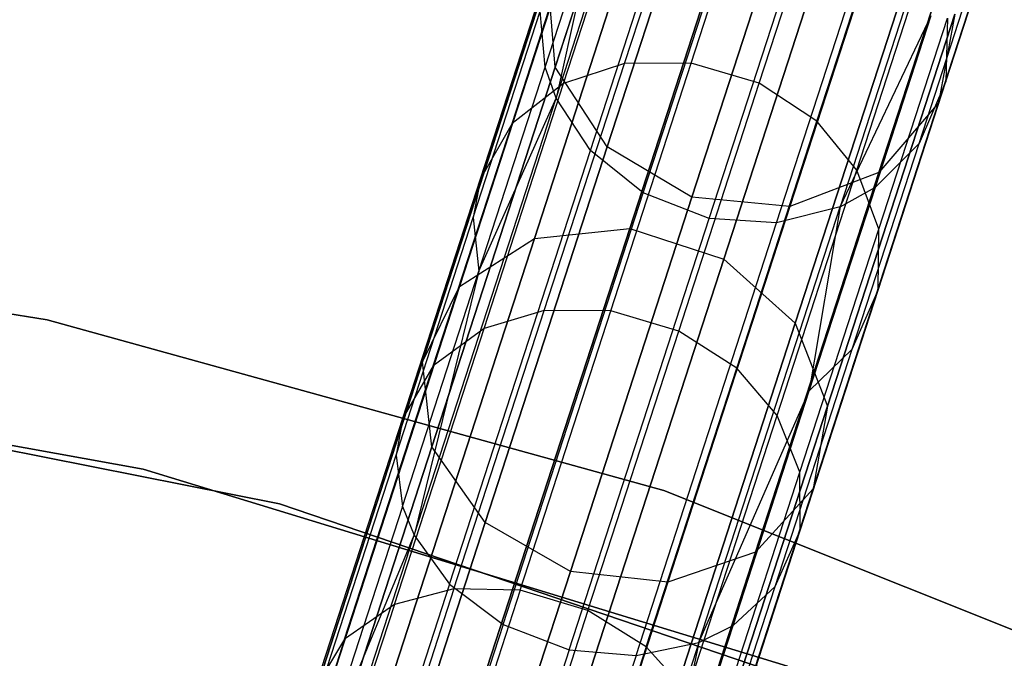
# Model space of a CAD drawing. Extents: x 0.3 to 7.1, y -3.38 to 3.38.
# Tile 375 of 394: x 4.28 to 4.76, y 2.58 to 2.89. Entities that reach past the tile are written whole.
import ezdxf

# ---------------------------------------------------------------- set-up
doc = ezdxf.new("R2010")
doc.units = 0
doc.header["$LTSCALE"] = 2.54
doc.layers.get('0').update_dxf_attribs({"linetype": 'CONTINUOUS'})

# ---------------------------------------------------------------- blocks, each defined once
blk = doc.blocks.new('SINGLES_B_BB_STL')
at = {"color": 0}
for p, q in [((4.58492, 3.00122, 16.16554), (4.54144, 2.8674, 15.78394)), ((4.58492, 3.00122, 16.16554), (4.54144, 2.8674, 15.78394)), ((4.54144, 2.8674, 12.47733), (4.58492, 3.00122, 12.09573)), ((4.54144, 2.8674, 12.47733), (4.58492, 3.00122, 12.09573)), ((4.54185, 2.85243, 40.25404), (4.59034, 3.00165, 39.83979)), ((4.54185, 2.85243, 40.25404), (4.59034, 3.00165, 39.83979)), ((4.77088, 2.98598, 16.15306), (4.72673, 2.85009, 15.76553)), ((4.77088, 2.98598, 16.15306), (4.72673, 2.85009, 15.76553)), ((4.72673, 2.85009, 12.49574), (4.77088, 2.98598, 12.10821)), ((4.72673, 2.85009, 12.49574), (4.77088, 2.98598, 12.10821)), ((4.6403, 2.98278, 15.72064), (4.57746, 2.78938, 15.34353)), ((4.6403, 2.98278, 15.72064), (4.57746, 2.78938, 15.34353)), ((4.57746, 2.78938, 12.91774), (4.6403, 2.98278, 12.54063)), ((4.57746, 2.78938, 12.91774), (4.6403, 2.98278, 12.54063)), ((4.59373, 2.9766, 15.72978), (4.53135, 2.78462, 15.35544)), ((4.59373, 2.9766, 15.72978), (4.53135, 2.78462, 15.35544)), ((4.53135, 2.78462, 12.90583), (4.59373, 2.9766, 12.53148)), ((4.53135, 2.78462, 12.90583), (4.59373, 2.9766, 12.53148)), ((4.55845, 2.82719, 40.24506), (4.60656, 2.97526, 39.83401)), ((4.55845, 2.82719, 40.24506), (4.60656, 2.97526, 39.83401)), ((4.57493, 2.86909, 40.52514), (4.6086, 2.97271, 40.31823)), ((4.57493, 2.86909, 40.52514), (4.6086, 2.97271, 40.31823)), ((4.60725, 2.86939, 40.5311), (4.64106, 2.97344, 40.32333)), ((4.60725, 2.86939, 40.5311), (4.64106, 2.97344, 40.32333)), ((4.68582, 2.96799, 15.72064), (4.62298, 2.77459, 15.34353)), ((4.68582, 2.96799, 15.72064), (4.62298, 2.77459, 15.34353)), ((4.62298, 2.77459, 12.91774), (4.68582, 2.96799, 12.54063)), ((4.62298, 2.77459, 12.91774), (4.68582, 2.96799, 12.54063)), ((4.54551, 2.85952, 40.51458), (4.57892, 2.96237, 40.30919)), ((4.54551, 2.85952, 40.51458), (4.57892, 2.96237, 40.30919)), ((4.6401, 2.85973, 40.53166), (4.67392, 2.96382, 40.32381)), ((4.6401, 2.85973, 40.53166), (4.67392, 2.96382, 40.32381)), ((4.60957, 2.96116, 16.17439), (4.56657, 2.82882, 15.79699)), ((4.60957, 2.96116, 16.17439), (4.56657, 2.82882, 15.79699)), ((4.56657, 2.82882, 12.46428), (4.60957, 2.96116, 12.08688)), ((4.56657, 2.82882, 12.46428), (4.60957, 2.96116, 12.08688)), ((4.58403, 2.80658, 40.2395), (4.63191, 2.95393, 39.83043)), ((4.58403, 2.80658, 40.2395), (4.63191, 2.95393, 39.83043)), ((4.55677, 2.95085, 15.74599), (4.49521, 2.76138, 15.37654)), ((4.55677, 2.95085, 15.74599), (4.49521, 2.76138, 15.37654)), ((4.49521, 2.76138, 12.88473), (4.55677, 2.95085, 12.51528)), ((4.49521, 2.76138, 12.88473), (4.55677, 2.95085, 12.51528)), ((4.53659, 2.86746, 40.26006), (4.5636, 2.95058, 40.0551)), ((4.53659, 2.86746, 40.26006), (4.5636, 2.95058, 40.0551)), ((4.5636, 2.95058, 40.0551), (4.54185, 2.85243, 40.25404)), ((4.5636, 2.95058, 40.0551), (4.54185, 2.85243, 40.25404)), ((4.72765, 2.94868, 39.83751), (4.67931, 2.79992, 40.25049)), ((4.72765, 2.94868, 39.83751), (4.67931, 2.79992, 40.25049)), ((4.74146, 2.95035, 16.16554), (4.69798, 2.81654, 15.78394)), ((4.74146, 2.95035, 16.16554), (4.69798, 2.81654, 15.78394)), ((4.69798, 2.81654, 12.47733), (4.74146, 2.95035, 12.09573)), ((4.69798, 2.81654, 12.47733), (4.74146, 2.95035, 12.09573)), ((4.668, 2.8413, 40.52649), (4.7017, 2.94501, 40.31938)), ((4.668, 2.8413, 40.52649), (4.7017, 2.94501, 40.31938)), ((4.73039, 2.86047, 40.28537), (4.75798, 2.94539, 40.07597)), ((4.73039, 2.86047, 40.28537), (4.75798, 2.94539, 40.07597)), ((4.52055, 2.84016, 40.49943), (4.55361, 2.94192, 40.29623)), ((4.52055, 2.84016, 40.49943), (4.55361, 2.94192, 40.29623)), ((4.6159, 2.79426, 40.23862), (4.66374, 2.94151, 39.82986)), ((4.6159, 2.79426, 40.23862), (4.66374, 2.94151, 39.82986)), ((4.6485, 2.7922, 40.24247), (4.6965, 2.93994, 39.83235)), ((4.6485, 2.7922, 40.24247), (4.6965, 2.93994, 39.83235)), ((4.60754, 2.80453, 15.8017), (4.65037, 2.93634, 16.17758)), ((4.60754, 2.80453, 15.8017), (4.65037, 2.93634, 16.17758)), ((4.65037, 2.93634, 12.08369), (4.60754, 2.80453, 12.45957)), ((4.65037, 2.93634, 12.08369), (4.60754, 2.80453, 12.45957)), ((4.71986, 2.93561, 15.72978), (4.65748, 2.74363, 15.35544)), ((4.71986, 2.93561, 15.72978), (4.65748, 2.74363, 15.35544)), ((4.65748, 2.74363, 12.90583), (4.71986, 2.93561, 12.53148)), ((4.65748, 2.74363, 12.90583), (4.71986, 2.93561, 12.53148)), ((4.69797, 2.93244, 16.17439), (4.65497, 2.8001, 15.79699)), ((4.69797, 2.93244, 16.17439), (4.65497, 2.8001, 15.79699)), ((4.65497, 2.8001, 12.46428), (4.69797, 2.93244, 12.08688)), ((4.65497, 2.8001, 12.46428), (4.69797, 2.93244, 12.08688)), ((4.68729, 2.81766, 40.51691), (4.72076, 2.92068, 40.31118)), ((4.68729, 2.81766, 40.51691), (4.72076, 2.92068, 40.31118)), ((4.71741, 2.83056, 40.26994), (4.74465, 2.91438, 40.06325)), ((4.71741, 2.83056, 40.26994), (4.74465, 2.91438, 40.06325)), ((4.5379, 2.91144, 15.76553), (4.47733, 2.725, 15.40198)), ((4.5379, 2.91144, 15.76553), (4.47733, 2.725, 15.40198)), ((4.47733, 2.725, 12.85928), (4.5379, 2.91144, 12.49574)), ((4.47733, 2.725, 12.85928), (4.5379, 2.91144, 12.49574)), ((4.5053, 2.81347, 40.48197), (4.53796, 2.91396, 40.28129)), ((4.5053, 2.81347, 40.48197), (4.53796, 2.91396, 40.28129)), ((4.54144, 2.8674, 15.78394), (4.5379, 2.91144, 15.76553)), ((4.54144, 2.8674, 15.78394), (4.5379, 2.91144, 15.76553)), ((4.54144, 2.8674, 12.47733), (4.5379, 2.91144, 12.49574)), ((4.54144, 2.8674, 12.47733), (4.5379, 2.91144, 12.49574)), ((4.50176, 2.79475, 40.47101), (4.53416, 2.89445, 40.27191)), ((4.50176, 2.79475, 40.47101), (4.53416, 2.89445, 40.27191)), ((4.53659, 2.86746, 40.26006), (4.53416, 2.89445, 40.27191)), ((4.53659, 2.86746, 40.26006), (4.53416, 2.89445, 40.27191)), ((4.73462, 2.89306, 15.74599), (4.67306, 2.70359, 15.37654)), ((4.73462, 2.89306, 15.74599), (4.67306, 2.70359, 15.37654)), ((4.67306, 2.70359, 12.88473), (4.73462, 2.89306, 12.51528)), ((4.67306, 2.70359, 12.88473), (4.73462, 2.89306, 12.51528)), ((4.67931, 2.79992, 40.25049), (4.72321, 2.8923, 40.05279)), ((4.67931, 2.79992, 40.25049), (4.72321, 2.8923, 40.05279)), ((4.69627, 2.80939, 40.25726), (4.72321, 2.8923, 40.05279)), ((4.69627, 2.80939, 40.25726), (4.72321, 2.8923, 40.05279)), ((4.69794, 2.78911, 40.50306), (4.73109, 2.89113, 40.29934)), ((4.69794, 2.78911, 40.50306), (4.73109, 2.89113, 40.29934)), ((4.73462, 2.89306, 15.74599), (4.72673, 2.85009, 15.76553)), ((4.73462, 2.89306, 15.74599), (4.72673, 2.85009, 15.76553)), ((4.73462, 2.89306, 12.51528), (4.72673, 2.85009, 12.49574)), ((4.73462, 2.89306, 12.51528), (4.72673, 2.85009, 12.49574)), ((4.73109, 2.89113, 40.29934), (4.73039, 2.86047, 40.28537)), ((4.73109, 2.89113, 40.29934), (4.73039, 2.86047, 40.28537)), ((4.54144, 2.8674, 15.78394), (4.48179, 2.68382, 15.42595)), ((4.54144, 2.8674, 15.78394), (4.48179, 2.68382, 15.42595)), ((4.48179, 2.68382, 12.83532), (4.54144, 2.8674, 12.47733)), ((4.48179, 2.68382, 12.83532), (4.54144, 2.8674, 12.47733)), ((4.50452, 2.76876, 40.45716), (4.53659, 2.86746, 40.26006)), ((4.50452, 2.76876, 40.45716), (4.53659, 2.86746, 40.26006)), ((4.53616, 2.74976, 40.72246), (4.57493, 2.86909, 40.52514)), ((4.53616, 2.74976, 40.72246), (4.57493, 2.86909, 40.52514)), ((4.54185, 2.85243, 40.25404), (4.53659, 2.86746, 40.26006)), ((4.54185, 2.85243, 40.25404), (4.53659, 2.86746, 40.26006)), ((4.56657, 2.82882, 15.79699), (4.54144, 2.8674, 15.78394)), ((4.56657, 2.82882, 15.79699), (4.54144, 2.8674, 15.78394)), ((4.56657, 2.82882, 12.46428), (4.54144, 2.8674, 12.47733)), ((4.56657, 2.82882, 12.46428), (4.54144, 2.8674, 12.47733)), ((4.57493, 2.86909, 40.52514), (4.54551, 2.85952, 40.51458)), ((4.57493, 2.86909, 40.52514), (4.54551, 2.85952, 40.51458)), ((4.56832, 2.74956, 40.72924), (4.60725, 2.86939, 40.5311)), ((4.56832, 2.74956, 40.72924), (4.60725, 2.86939, 40.5311)), ((4.60725, 2.86939, 40.5311), (4.57493, 2.86909, 40.52514)), ((4.60725, 2.86939, 40.5311), (4.57493, 2.86909, 40.52514)), ((4.6401, 2.85973, 40.53166), (4.60725, 2.86939, 40.5311)), ((4.6401, 2.85973, 40.53166), (4.60725, 2.86939, 40.5311)), ((4.50702, 2.74106, 40.71046), (4.54551, 2.85952, 40.51458)), ((4.50702, 2.74106, 40.71046), (4.54551, 2.85952, 40.51458)), ((4.54551, 2.85952, 40.51458), (4.52055, 2.84016, 40.49943)), ((4.54551, 2.85952, 40.51458), (4.52055, 2.84016, 40.49943)), ((4.60115, 2.73986, 40.72988), (4.6401, 2.85973, 40.53166)), ((4.60115, 2.73986, 40.72988), (4.6401, 2.85973, 40.53166)), ((4.668, 2.8413, 40.52649), (4.6401, 2.85973, 40.53166)), ((4.668, 2.8413, 40.52649), (4.6401, 2.85973, 40.53166)), ((4.69763, 2.75963, 40.48675), (4.73039, 2.86047, 40.28537)), ((4.69763, 2.75963, 40.48675), (4.73039, 2.86047, 40.28537)), ((4.73039, 2.86047, 40.28537), (4.71741, 2.83056, 40.26994)), ((4.73039, 2.86047, 40.28537), (4.71741, 2.83056, 40.26994)), ((4.4732, 2.64114, 40.63713), (4.54185, 2.85243, 40.25404)), ((4.4732, 2.64114, 40.63713), (4.54185, 2.85243, 40.25404)), ((4.50452, 2.76876, 40.45716), (4.54185, 2.85243, 40.25404)), ((4.50452, 2.76876, 40.45716), (4.54185, 2.85243, 40.25404)), ((4.55845, 2.82719, 40.24506), (4.54185, 2.85243, 40.25404)), ((4.55845, 2.82719, 40.24506), (4.54185, 2.85243, 40.25404)), ((4.72673, 2.85009, 15.76553), (4.66615, 2.66365, 15.40198)), ((4.72673, 2.85009, 15.76553), (4.66615, 2.66365, 15.40198)), ((4.66615, 2.66365, 12.85928), (4.72673, 2.85009, 12.49574)), ((4.66615, 2.66365, 12.85928), (4.72673, 2.85009, 12.49574)), ((4.72673, 2.85009, 15.76553), (4.69798, 2.81654, 15.78394)), ((4.72673, 2.85009, 15.76553), (4.69798, 2.81654, 15.78394)), ((4.72673, 2.85009, 12.49574), (4.69798, 2.81654, 12.47733)), ((4.72673, 2.85009, 12.49574), (4.69798, 2.81654, 12.47733)), ((4.48247, 2.72296, 40.69322), (4.52055, 2.84016, 40.49943)), ((4.48247, 2.72296, 40.69322), (4.52055, 2.84016, 40.49943)), ((4.52055, 2.84016, 40.49943), (4.5053, 2.81347, 40.48197)), ((4.52055, 2.84016, 40.49943), (4.5053, 2.81347, 40.48197)), ((4.62919, 2.72185, 40.724), (4.668, 2.8413, 40.52649)), ((4.62919, 2.72185, 40.724), (4.668, 2.8413, 40.52649)), ((4.68729, 2.81766, 40.51691), (4.668, 2.8413, 40.52649)), ((4.68729, 2.81766, 40.51691), (4.668, 2.8413, 40.52649)), ((4.56657, 2.82882, 15.79699), (4.50758, 2.64725, 15.44295)), ((4.56657, 2.82882, 15.79699), (4.50758, 2.64725, 15.44295)), ((4.50758, 2.64725, 12.81832), (4.56657, 2.82882, 12.46428)), ((4.50758, 2.64725, 12.81832), (4.56657, 2.82882, 12.46428)), ((4.60754, 2.80453, 15.8017), (4.56657, 2.82882, 15.79699)), ((4.60754, 2.80453, 15.8017), (4.56657, 2.82882, 15.79699)), ((4.60754, 2.80453, 12.45957), (4.56657, 2.82882, 12.46428)), ((4.60754, 2.80453, 12.45957), (4.56657, 2.82882, 12.46428)), ((4.68507, 2.73103, 40.46872), (4.71741, 2.83056, 40.26994)), ((4.68507, 2.73103, 40.46872), (4.71741, 2.83056, 40.26994)), ((4.71741, 2.83056, 40.26994), (4.69627, 2.80939, 40.25726)), ((4.71741, 2.83056, 40.26994), (4.69627, 2.80939, 40.25726)), ((4.49033, 2.61753, 40.6252), (4.55845, 2.82719, 40.24506)), ((4.49033, 2.61753, 40.6252), (4.55845, 2.82719, 40.24506)), ((4.58403, 2.80658, 40.2395), (4.55845, 2.82719, 40.24506)), ((4.58403, 2.80658, 40.2395), (4.55845, 2.82719, 40.24506)), ((4.69798, 2.81654, 15.78394), (4.63833, 2.63295, 15.42595)), ((4.69798, 2.81654, 15.78394), (4.63833, 2.63295, 15.42595)), ((4.63833, 2.63295, 12.83532), (4.69798, 2.81654, 12.47733)), ((4.63833, 2.63295, 12.83532), (4.69798, 2.81654, 12.47733)), ((4.64873, 2.69901, 40.7131), (4.68729, 2.81766, 40.51691)), ((4.64873, 2.69901, 40.7131), (4.68729, 2.81766, 40.51691)), ((4.69798, 2.81654, 15.78394), (4.65497, 2.8001, 15.79699)), ((4.69798, 2.81654, 15.78394), (4.65497, 2.8001, 15.79699)), ((4.69798, 2.81654, 12.47733), (4.65497, 2.8001, 12.46428)), ((4.69798, 2.81654, 12.47733), (4.65497, 2.8001, 12.46428)), ((4.69794, 2.78911, 40.50306), (4.68729, 2.81766, 40.51691)), ((4.69794, 2.78911, 40.50306), (4.68729, 2.81766, 40.51691)), ((4.46769, 2.69772, 40.67335), (4.5053, 2.81347, 40.48197)), ((4.46769, 2.69772, 40.67335), (4.5053, 2.81347, 40.48197)), ((4.5053, 2.81347, 40.48197), (4.50176, 2.79475, 40.47101)), ((4.5053, 2.81347, 40.48197), (4.50176, 2.79475, 40.47101)), ((4.66427, 2.71092, 40.45389), (4.69627, 2.80939, 40.25726)), ((4.66427, 2.71092, 40.45389), (4.69627, 2.80939, 40.25726)), ((4.67931, 2.79992, 40.25049), (4.69627, 2.80939, 40.25726)), ((4.67931, 2.79992, 40.25049), (4.69627, 2.80939, 40.25726)), ((4.51624, 2.59793, 40.6178), (4.58403, 2.80658, 40.2395)), ((4.51624, 2.59793, 40.6178), (4.58403, 2.80658, 40.2395)), ((4.6159, 2.79426, 40.23862), (4.58403, 2.80658, 40.2395)), ((4.6159, 2.79426, 40.23862), (4.58403, 2.80658, 40.2395)), ((4.54879, 2.62369, 15.44909), (4.60754, 2.80453, 15.8017)), ((4.54879, 2.62369, 15.44909), (4.60754, 2.80453, 15.8017)), ((4.60754, 2.80453, 12.45957), (4.54879, 2.62369, 12.81218)), ((4.60754, 2.80453, 12.45957), (4.54879, 2.62369, 12.81218)), ((4.65497, 2.8001, 15.79699), (4.59597, 2.61853, 15.44295)), ((4.65497, 2.8001, 15.79699), (4.59597, 2.61853, 15.44295)), ((4.59597, 2.61853, 12.81832), (4.65497, 2.8001, 12.46428)), ((4.59597, 2.61853, 12.81832), (4.65497, 2.8001, 12.46428)), ((4.65497, 2.8001, 15.79699), (4.60754, 2.80453, 15.8017)), ((4.65497, 2.8001, 15.79699), (4.60754, 2.80453, 15.8017)), ((4.65497, 2.8001, 12.46428), (4.60754, 2.80453, 12.45957)), ((4.65497, 2.8001, 12.46428), (4.60754, 2.80453, 12.45957)), ((4.61087, 2.58928, 40.63241), (4.67931, 2.79992, 40.25049)), ((4.61087, 2.58928, 40.63241), (4.67931, 2.79992, 40.25049)), ((4.67931, 2.79992, 40.25049), (4.6485, 2.7922, 40.24247)), ((4.67931, 2.79992, 40.25049), (4.6485, 2.7922, 40.24247)), ((4.67931, 2.79992, 40.25049), (4.66427, 2.71092, 40.45389)), ((4.67931, 2.79992, 40.25049), (4.66427, 2.71092, 40.45389)), ((3.99002, 2.79461, 1.9), (4.29567, 2.74533, 1.9)), ((4.29567, 2.74533, 1.7), (3.99002, 2.79461, 1.7)), ((4.29567, 2.74533, 1.7), (3.99002, 2.79461, 1.7)), ((3.99002, 2.79461, 1.9), (4.29567, 2.74533, 1.9)), ((4.46445, 2.67992, 40.66089), (4.50176, 2.79475, 40.47101)), ((4.46445, 2.67992, 40.66089), (4.50176, 2.79475, 40.47101)), ((4.50176, 2.79475, 40.47101), (4.50452, 2.76876, 40.45716)), ((4.50176, 2.79475, 40.47101), (4.50452, 2.76876, 40.45716)), ((4.54816, 2.58578, 40.61662), (4.6159, 2.79426, 40.23862)), ((4.54816, 2.58578, 40.61662), (4.6159, 2.79426, 40.23862)), ((4.58053, 2.58302, 40.62175), (4.6485, 2.7922, 40.24247)), ((4.58053, 2.58302, 40.62175), (4.6485, 2.7922, 40.24247)), ((4.6485, 2.7922, 40.24247), (4.6159, 2.79426, 40.23862)), ((4.6485, 2.7922, 40.24247), (4.6159, 2.79426, 40.23862)), ((4.57746, 2.78938, 15.34353), (4.49884, 2.54741, 14.99881)), ((4.57746, 2.78938, 15.34353), (4.49884, 2.54741, 14.99881)), ((4.49884, 2.54741, 13.26245), (4.57746, 2.78938, 12.91774)), ((4.49884, 2.54741, 13.26245), (4.57746, 2.78938, 12.91774)), ((4.53135, 2.78462, 15.35544), (4.57746, 2.78938, 15.34353)), ((4.53135, 2.78462, 15.35544), (4.57746, 2.78938, 15.34353)), ((4.53135, 2.78462, 12.90583), (4.57746, 2.78938, 12.91774)), ((4.53135, 2.78462, 12.90583), (4.57746, 2.78938, 12.91774)), ((4.57746, 2.78938, 15.34353), (4.62298, 2.77459, 15.34353)), ((4.57746, 2.78938, 15.34353), (4.62298, 2.77459, 15.34353)), ((4.57746, 2.78938, 12.91774), (4.62298, 2.77459, 12.91774)), ((4.57746, 2.78938, 12.91774), (4.62298, 2.77459, 12.91774)), ((4.65976, 2.67161, 40.69735), (4.69794, 2.78911, 40.50306)), ((4.65976, 2.67161, 40.69735), (4.69794, 2.78911, 40.50306)), ((4.69763, 2.75963, 40.48675), (4.69794, 2.78911, 40.50306)), ((4.69763, 2.75963, 40.48675), (4.69794, 2.78911, 40.50306)), ((4.53135, 2.78462, 15.35544), (4.4533, 2.54441, 15.01325)), ((4.53135, 2.78462, 15.35544), (4.4533, 2.54441, 15.01325)), ((4.4533, 2.54441, 13.24801), (4.53135, 2.78462, 12.90583)), ((4.4533, 2.54441, 13.24801), (4.53135, 2.78462, 12.90583)), ((4.49521, 2.76138, 15.37654), (4.53135, 2.78462, 15.35544)), ((4.49521, 2.76138, 15.37654), (4.53135, 2.78462, 15.35544)), ((4.49521, 2.76138, 12.88473), (4.53135, 2.78462, 12.90583)), ((4.49521, 2.76138, 12.88473), (4.53135, 2.78462, 12.90583)), ((4.62298, 2.77459, 15.34353), (4.54436, 2.53262, 14.99881)), ((4.62298, 2.77459, 15.34353), (4.54436, 2.53262, 14.99881)), ((4.54436, 2.53262, 13.26245), (4.62298, 2.77459, 12.91774)), ((4.54436, 2.53262, 13.26245), (4.62298, 2.77459, 12.91774)), ((4.62298, 2.77459, 15.34353), (4.65748, 2.74363, 15.35544)), ((4.62298, 2.77459, 15.34353), (4.65748, 2.74363, 15.35544)), ((4.62298, 2.77459, 12.91774), (4.65748, 2.74363, 12.90583)), ((4.62298, 2.77459, 12.91774), (4.65748, 2.74363, 12.90583)), ((4.46759, 2.65508, 40.64513), (4.50452, 2.76876, 40.45716)), ((4.46759, 2.65508, 40.64513), (4.50452, 2.76876, 40.45716)), ((4.50452, 2.76876, 40.45716), (4.4732, 2.64114, 40.63713)), ((4.50452, 2.76876, 40.45716), (4.4732, 2.64114, 40.63713)), ((4.49521, 2.76138, 15.37654), (4.41819, 2.52432, 15.03882)), ((4.49521, 2.76138, 15.37654), (4.41819, 2.52432, 15.03882)), ((4.41819, 2.52432, 13.22244), (4.49521, 2.76138, 12.88473)), ((4.41819, 2.52432, 13.22244), (4.49521, 2.76138, 12.88473)), ((4.47733, 2.725, 15.40198), (4.49521, 2.76138, 15.37654)), ((4.47733, 2.725, 15.40198), (4.49521, 2.76138, 15.37654)), ((4.47733, 2.725, 12.85928), (4.49521, 2.76138, 12.88473)), ((4.47733, 2.725, 12.85928), (4.49521, 2.76138, 12.88473)), ((4.65989, 2.64349, 40.67878), (4.69763, 2.75963, 40.48675)), ((4.65989, 2.64349, 40.67878), (4.69763, 2.75963, 40.48675)), ((4.68507, 2.73103, 40.46872), (4.69763, 2.75963, 40.48675)), ((4.68507, 2.73103, 40.46872), (4.69763, 2.75963, 40.48675)), ((4.49247, 2.6153, 40.90897), (4.53616, 2.74976, 40.72246)), ((4.49247, 2.6153, 40.90897), (4.53616, 2.74976, 40.72246)), ((4.53616, 2.74976, 40.72246), (4.50702, 2.74106, 40.71046)), ((4.53616, 2.74976, 40.72246), (4.50702, 2.74106, 40.71046)), ((4.52445, 2.61455, 40.91652), (4.56832, 2.74956, 40.72924)), ((4.52445, 2.61455, 40.91652), (4.56832, 2.74956, 40.72924)), ((4.56832, 2.74956, 40.72924), (4.53616, 2.74976, 40.72246)), ((4.56832, 2.74956, 40.72924), (4.53616, 2.74976, 40.72246)), ((4.60115, 2.73986, 40.72988), (4.56832, 2.74956, 40.72924)), ((4.60115, 2.73986, 40.72988), (4.56832, 2.74956, 40.72924)), ((4.29567, 2.74533, 1.9), (4.59404, 2.66273, 1.9)), ((4.59404, 2.66273, 1.7), (4.29567, 2.74533, 1.7)), ((4.29567, 2.74533, 1.7), (4.29567, 2.74533, 1.9)), ((4.29567, 2.74533, 1.7), (4.29567, 2.74533, 1.9)), ((4.59404, 2.66273, 1.7), (4.29567, 2.74533, 1.7)), ((4.29567, 2.74533, 1.9), (4.59404, 2.66273, 1.9)), ((4.65748, 2.74363, 15.35544), (4.57944, 2.50343, 15.01325)), ((4.65748, 2.74363, 15.35544), (4.57944, 2.50343, 15.01325)), ((4.57944, 2.50343, 13.24801), (4.65748, 2.74363, 12.90583)), ((4.57944, 2.50343, 13.24801), (4.65748, 2.74363, 12.90583)), ((4.65748, 2.74363, 15.35544), (4.67306, 2.70359, 15.37654)), ((4.65748, 2.74363, 15.35544), (4.67306, 2.70359, 15.37654)), ((4.65748, 2.74363, 12.90583), (4.67306, 2.70359, 12.88473)), ((4.65748, 2.74363, 12.90583), (4.67306, 2.70359, 12.88473)), ((4.46365, 2.6076, 40.89558), (4.50702, 2.74106, 40.71046)), ((4.46365, 2.6076, 40.89558), (4.50702, 2.74106, 40.71046)), ((4.50702, 2.74106, 40.71046), (4.48247, 2.72296, 40.69322)), ((4.50702, 2.74106, 40.71046), (4.48247, 2.72296, 40.69322)), ((4.55726, 2.60479, 40.91723), (4.60115, 2.73986, 40.72988)), ((4.55726, 2.60479, 40.91723), (4.60115, 2.73986, 40.72988)), ((4.62919, 2.72185, 40.724), (4.60115, 2.73986, 40.72988)), ((4.62919, 2.72185, 40.724), (4.60115, 2.73986, 40.72988)), ((4.34223, 2.67306, 171.7), (4.02155, 2.7307, 171.7)), ((4.02155, 2.7307, 164.1), (4.34223, 2.67306, 164.1)), ((4.34223, 2.67306, 171.7), (4.02155, 2.7307, 171.7)), ((4.02155, 2.7307, 164.1), (4.34223, 2.67306, 164.1)), ((4.64782, 2.61639, 40.65827), (4.68507, 2.73103, 40.46872)), ((4.64782, 2.61639, 40.65827), (4.68507, 2.73103, 40.46872)), ((4.66427, 2.71092, 40.45389), (4.68507, 2.73103, 40.46872)), ((4.66427, 2.71092, 40.45389), (4.68507, 2.73103, 40.46872)), ((4.40805, 2.6563, 1.7), (4.05525, 2.72647, 1.7)), ((4.05525, 2.72647, 12.7), (4.40805, 2.6563, 12.7)), ((4.40805, 2.6563, 1.7), (4.05525, 2.72647, 1.7)), ((4.05525, 2.72647, 12.7), (4.40805, 2.6563, 12.7)), ((4.47733, 2.725, 15.40198), (4.40153, 2.49173, 15.06967)), ((4.47733, 2.725, 15.40198), (4.40153, 2.49173, 15.06967)), ((4.40153, 2.49173, 13.1916), (4.47733, 2.725, 12.85928)), ((4.40153, 2.49173, 13.1916), (4.47733, 2.725, 12.85928)), ((4.48179, 2.68382, 15.42595), (4.47733, 2.725, 15.40198)), ((4.48179, 2.68382, 15.42595), (4.47733, 2.725, 15.40198)), ((4.48179, 2.68382, 12.83532), (4.47733, 2.725, 12.85928)), ((4.48179, 2.68382, 12.83532), (4.47733, 2.725, 12.85928)), ((4.43956, 2.59092, 40.87638), (4.48247, 2.72296, 40.69322)), ((4.43956, 2.59092, 40.87638), (4.48247, 2.72296, 40.69322)), ((4.48247, 2.72296, 40.69322), (4.46769, 2.69772, 40.67335)), ((4.48247, 2.72296, 40.69322), (4.46769, 2.69772, 40.67335)), ((4.58546, 2.58727, 40.91068), (4.62919, 2.72185, 40.724)), ((4.58546, 2.58727, 40.91068), (4.62919, 2.72185, 40.724)), ((4.64873, 2.69901, 40.7131), (4.62919, 2.72185, 40.724)), ((4.64873, 2.69901, 40.7131), (4.62919, 2.72185, 40.724)), ((4.61087, 2.58928, 40.63241), (4.66427, 2.71092, 40.45389)), ((4.61087, 2.58928, 40.63241), (4.66427, 2.71092, 40.45389)), ((4.62742, 2.59751, 40.64141), (4.66427, 2.71092, 40.45389)), ((4.62742, 2.59751, 40.64141), (4.66427, 2.71092, 40.45389)), ((4.67306, 2.70359, 15.37654), (4.59604, 2.46653, 15.03882)), ((4.67306, 2.70359, 15.37654), (4.59604, 2.46653, 15.03882)), ((4.59604, 2.46653, 13.22244), (4.67306, 2.70359, 12.88473)), ((4.59604, 2.46653, 13.22244), (4.67306, 2.70359, 12.88473)), ((4.67306, 2.70359, 15.37654), (4.66615, 2.66365, 15.40198)), ((4.67306, 2.70359, 15.37654), (4.66615, 2.66365, 15.40198)), ((4.67306, 2.70359, 12.88473), (4.66615, 2.66365, 12.85928)), ((4.67306, 2.70359, 12.88473), (4.66615, 2.66365, 12.85928)), ((4.42532, 2.56732, 40.85424), (4.46769, 2.69772, 40.67335)), ((4.42532, 2.56732, 40.85424), (4.46769, 2.69772, 40.67335)), ((4.46769, 2.69772, 40.67335), (4.46445, 2.67992, 40.66089)), ((4.46769, 2.69772, 40.67335), (4.46445, 2.67992, 40.66089)), ((4.6053, 2.56533, 40.89853), (4.64873, 2.69901, 40.7131)), ((4.6053, 2.56533, 40.89853), (4.64873, 2.69901, 40.7131)), ((4.65976, 2.67161, 40.69735), (4.64873, 2.69901, 40.7131)), ((4.65976, 2.67161, 40.69735), (4.64873, 2.69901, 40.7131)), ((4.48179, 2.68382, 15.42595), (4.40715, 2.45411, 15.09872)), ((4.48179, 2.68382, 15.42595), (4.40715, 2.45411, 15.09872)), ((4.40715, 2.45411, 13.16255), (4.48179, 2.68382, 12.83532)), ((4.40715, 2.45411, 13.16255), (4.48179, 2.68382, 12.83532)), ((4.50758, 2.64725, 15.44295), (4.48179, 2.68382, 15.42595)), ((4.50758, 2.64725, 15.44295), (4.48179, 2.68382, 15.42595)), ((4.50758, 2.64725, 12.81832), (4.48179, 2.68382, 12.83532)), ((4.50758, 2.64725, 12.81832), (4.48179, 2.68382, 12.83532)), ((4.42241, 2.55055, 40.84035), (4.46445, 2.67992, 40.66089)), ((4.42241, 2.55055, 40.84035), (4.46445, 2.67992, 40.66089)), ((4.46445, 2.67992, 40.66089), (4.46759, 2.65508, 40.64513)), ((4.46445, 2.67992, 40.66089), (4.46759, 2.65508, 40.64513)), ((4.65385, 2.5779, 171.7), (4.34223, 2.67306, 171.7)), ((4.34223, 2.67306, 164.1), (4.65385, 2.5779, 164.1)), ((4.34223, 2.67306, 171.7), (4.34223, 2.67306, 164.1)), ((4.65385, 2.5779, 171.7), (4.34223, 2.67306, 171.7)), ((4.34223, 2.67306, 164.1), (4.65385, 2.5779, 164.1)), ((4.34223, 2.67306, 171.7), (4.34223, 2.67306, 164.1)), ((4.61675, 2.53923, 40.88098), (4.65976, 2.67161, 40.69735)), ((4.61675, 2.53923, 40.88098), (4.65976, 2.67161, 40.69735)), ((4.65989, 2.64349, 40.67878), (4.65976, 2.67161, 40.69735)), ((4.65989, 2.64349, 40.67878), (4.65976, 2.67161, 40.69735)), ((4.66615, 2.66365, 15.40198), (4.59035, 2.43038, 15.06967)), ((4.66615, 2.66365, 15.40198), (4.59035, 2.43038, 15.06967)), ((4.59035, 2.43038, 13.1916), (4.66615, 2.66365, 12.85928)), ((4.59035, 2.43038, 13.1916), (4.66615, 2.66365, 12.85928)), ((4.59404, 2.66273, 1.9), (4.88152, 2.54781, 1.9)), ((4.88152, 2.54781, 1.7), (4.59404, 2.66273, 1.7)), ((4.59404, 2.66273, 1.7), (4.59404, 2.66273, 1.9)), ((4.59404, 2.66273, 1.7), (4.59404, 2.66273, 1.9)), ((4.88152, 2.54781, 1.7), (4.59404, 2.66273, 1.7)), ((4.59404, 2.66273, 1.9), (4.88152, 2.54781, 1.9)), ((4.66615, 2.66365, 15.40198), (4.63833, 2.63295, 15.42595)), ((4.66615, 2.66365, 15.40198), (4.63833, 2.63295, 15.42595)), ((4.66615, 2.66365, 12.85928), (4.63833, 2.63295, 12.83532)), ((4.66615, 2.66365, 12.85928), (4.63833, 2.63295, 12.83532)), ((4.74868, 2.54067, 1.7), (4.40805, 2.6563, 1.7)), ((4.40805, 2.6563, 1.7), (4.40805, 2.6563, 12.7)), ((4.40805, 2.6563, 12.7), (4.74868, 2.54067, 12.7)), ((4.40805, 2.6563, 1.7), (4.40805, 2.6563, 12.7)), ((4.74868, 2.54067, 1.7), (4.40805, 2.6563, 1.7)), ((4.40805, 2.6563, 12.7), (4.74868, 2.54067, 12.7)), ((4.46759, 2.65508, 40.64513), (4.42597, 2.527, 40.82279)), ((4.46759, 2.65508, 40.64513), (4.42597, 2.527, 40.82279)), ((4.46759, 2.65508, 40.64513), (4.4732, 2.64114, 40.63713)), ((4.46759, 2.65508, 40.64513), (4.4732, 2.64114, 40.63713)), ((4.50758, 2.64725, 15.44295), (4.43377, 2.42008, 15.11933)), ((4.50758, 2.64725, 15.44295), (4.43377, 2.42008, 15.11933)), ((4.43377, 2.42008, 13.14194), (4.50758, 2.64725, 12.81832)), ((4.43377, 2.42008, 13.14194), (4.50758, 2.64725, 12.81832)), ((4.54879, 2.62369, 15.44909), (4.50758, 2.64725, 15.44295)), ((4.54879, 2.62369, 15.44909), (4.50758, 2.64725, 15.44295)), ((4.54879, 2.62369, 12.81218), (4.50758, 2.64725, 12.81832)), ((4.54879, 2.62369, 12.81218), (4.50758, 2.64725, 12.81832)), ((4.61737, 2.51264, 40.86029), (4.65989, 2.64349, 40.67878)), ((4.61737, 2.51264, 40.86029), (4.65989, 2.64349, 40.67878)), ((4.64782, 2.61639, 40.65827), (4.65989, 2.64349, 40.67878)), ((4.64782, 2.61639, 40.65827), (4.65989, 2.64349, 40.67878)), ((4.38608, 2.37302, 40.97904), (4.4732, 2.64114, 40.63713)), ((4.38608, 2.37302, 40.97904), (4.4732, 2.64114, 40.63713)), ((4.42597, 2.527, 40.82279), (4.4732, 2.64114, 40.63713)), ((4.42597, 2.527, 40.82279), (4.4732, 2.64114, 40.63713)), ((4.4732, 2.64114, 40.63713), (4.49033, 2.61753, 40.6252)), ((4.4732, 2.64114, 40.63713), (4.49033, 2.61753, 40.6252)), ((4.63833, 2.63295, 15.42595), (4.56369, 2.40325, 15.09872)), ((4.63833, 2.63295, 15.42595), (4.56369, 2.40325, 15.09872)), ((4.56369, 2.40325, 13.16255), (4.63833, 2.63295, 12.83532)), ((4.56369, 2.40325, 13.16255), (4.63833, 2.63295, 12.83532)), ((4.63833, 2.63295, 15.42595), (4.59597, 2.61853, 15.44295)), ((4.63833, 2.63295, 15.42595), (4.59597, 2.61853, 15.44295)), ((4.63833, 2.63295, 12.83532), (4.59597, 2.61853, 12.81832)), ((4.63833, 2.63295, 12.83532), (4.59597, 2.61853, 12.81832)), ((4.47527, 2.39743, 15.12676), (4.54879, 2.62369, 15.44909)), ((4.47527, 2.39743, 15.12676), (4.54879, 2.62369, 15.44909)), ((4.54879, 2.62369, 12.81218), (4.47527, 2.39743, 13.13451)), ((4.54879, 2.62369, 12.81218), (4.47527, 2.39743, 13.13451)), ((4.59597, 2.61853, 15.44295), (4.54879, 2.62369, 15.44909)), ((4.59597, 2.61853, 15.44295), (4.54879, 2.62369, 15.44909)), ((4.59597, 2.61853, 12.81832), (4.54879, 2.62369, 12.81218)), ((4.59597, 2.61853, 12.81832), (4.54879, 2.62369, 12.81218)), ((4.49033, 2.61753, 40.6252), (4.40388, 2.35148, 40.96447)), ((4.49033, 2.61753, 40.6252), (4.40388, 2.35148, 40.96447)), ((4.49247, 2.6153, 40.90897), (4.44423, 2.46683, 41.08325)), ((4.49247, 2.6153, 40.90897), (4.44423, 2.46683, 41.08325)), ((4.49247, 2.6153, 40.90897), (4.46365, 2.6076, 40.89558)), ((4.49247, 2.6153, 40.90897), (4.46365, 2.6076, 40.89558)), ((4.52445, 2.61455, 40.91652), (4.47601, 2.46545, 41.09153)), ((4.52445, 2.61455, 40.91652), (4.47601, 2.46545, 41.09153)), ((4.49033, 2.61753, 40.6252), (4.51624, 2.59793, 40.6178)), ((4.49033, 2.61753, 40.6252), (4.51624, 2.59793, 40.6178)), ((4.52445, 2.61455, 40.91652), (4.49247, 2.6153, 40.90897)), ((4.52445, 2.61455, 40.91652), (4.49247, 2.6153, 40.90897)), ((4.59597, 2.61853, 15.44295), (4.52216, 2.39136, 15.11933)), ((4.59597, 2.61853, 15.44295), (4.52216, 2.39136, 15.11933)), ((4.52216, 2.39136, 13.14194), (4.59597, 2.61853, 12.81832)), ((4.52216, 2.39136, 13.14194), (4.59597, 2.61853, 12.81832)), ((4.55726, 2.60479, 40.91723), (4.52445, 2.61455, 40.91652)), ((4.55726, 2.60479, 40.91723), (4.52445, 2.61455, 40.91652)), ((4.60586, 2.48723, 40.83744), (4.64782, 2.61639, 40.65827)), ((4.60586, 2.48723, 40.83744), (4.64782, 2.61639, 40.65827)), ((4.62742, 2.59751, 40.64141), (4.64782, 2.61639, 40.65827)), ((4.62742, 2.59751, 40.64141), (4.64782, 2.61639, 40.65827)), ((4.46365, 2.6076, 40.89558), (4.41576, 2.46021, 41.06859)), ((4.46365, 2.6076, 40.89558), (4.41576, 2.46021, 41.06859)), ((4.46365, 2.6076, 40.89558), (4.43956, 2.59092, 40.87638)), ((4.46365, 2.6076, 40.89558), (4.43956, 2.59092, 40.87638)), ((4.55726, 2.60479, 40.91723), (4.5088, 2.45564, 41.09231)), ((4.55726, 2.60479, 40.91723), (4.5088, 2.45564, 41.09231)), ((4.58546, 2.58727, 40.91068), (4.55726, 2.60479, 40.91723)), ((4.58546, 2.58727, 40.91068), (4.55726, 2.60479, 40.91723)), ((4.51624, 2.59793, 40.6178), (4.43021, 2.33315, 40.95544)), ((4.51624, 2.59793, 40.6178), (4.43021, 2.33315, 40.95544)), ((4.51624, 2.59793, 40.6178), (4.54816, 2.58578, 40.61662)), ((4.51624, 2.59793, 40.6178), (4.54816, 2.58578, 40.61662)), ((4.58591, 2.46974, 40.81865), (4.62742, 2.59751, 40.64141)), ((4.58591, 2.46974, 40.81865), (4.62742, 2.59751, 40.64141)), ((4.61087, 2.58928, 40.63241), (4.62742, 2.59751, 40.64141)), ((4.61087, 2.58928, 40.63241), (4.62742, 2.59751, 40.64141)), ((4.43956, 2.59092, 40.87638), (4.39219, 2.44511, 41.04753)), ((4.43956, 2.59092, 40.87638), (4.39219, 2.44511, 41.04753)), ((4.43956, 2.59092, 40.87638), (4.42532, 2.56732, 40.85424)), ((4.43956, 2.59092, 40.87638), (4.42532, 2.56732, 40.85424)), ((4.54816, 2.58578, 40.61662), (4.4622, 2.32121, 40.954)), ((4.54816, 2.58578, 40.61662), (4.4622, 2.32121, 40.954)), ((4.61087, 2.58928, 40.63241), (4.52402, 2.32197, 40.97328)), ((4.61087, 2.58928, 40.63241), (4.52402, 2.32197, 40.97328)), ((4.58546, 2.58727, 40.91068), (4.53717, 2.43865, 41.08512)), ((4.58546, 2.58727, 40.91068), (4.53717, 2.43865, 41.08512)), ((4.54816, 2.58578, 40.61662), (4.58053, 2.58302, 40.62175)), ((4.54816, 2.58578, 40.61662), (4.58053, 2.58302, 40.62175)), ((4.58053, 2.58302, 40.62175), (4.61087, 2.58928, 40.63241)), ((4.58053, 2.58302, 40.62175), (4.61087, 2.58928, 40.63241)), ((4.6053, 2.56533, 40.89853), (4.58546, 2.58727, 40.91068)), ((4.6053, 2.56533, 40.89853), (4.58546, 2.58727, 40.91068)), ((4.61087, 2.58928, 40.63241), (4.58591, 2.46974, 40.81865)), ((4.61087, 2.58928, 40.63241), (4.58591, 2.46974, 40.81865)), ((4.58053, 2.58302, 40.62175), (4.49428, 2.31756, 40.96026)), ((4.58053, 2.58302, 40.62175), (4.49428, 2.31756, 40.96026))]:
    blk.add_line(p, q, dxfattribs=at)

msp = doc.modelspace()

# ---------------------------------------------------------------- block references
at = {"color": 0}
msp.add_blockref('SINGLES_B_BB_STL', (0, 0), dxfattribs=at)

doc.saveas('drawing.dxf')
